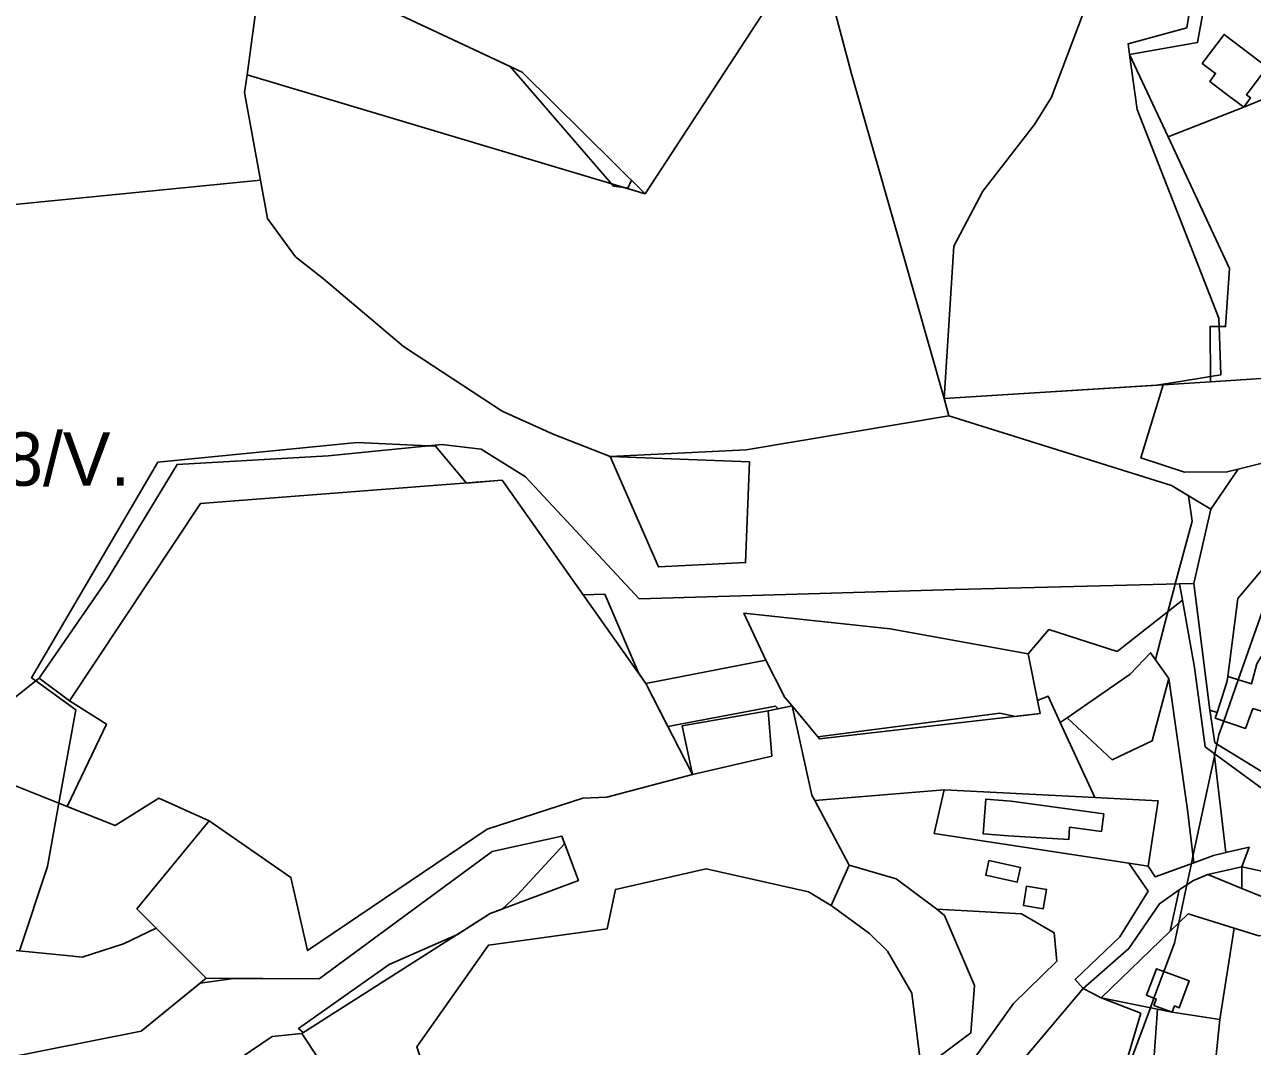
# Model space of a CAD drawing. Extents: x -477304 to -465429, y -1159113 to -1149210.
# Drawn here: x -475805.9 to -475461.1, y -1152741 to -1152454.1 of the extents above; entities that cross this region are included whole.
import ezdxf

# ---------------------------------------------------------------- set-up
doc = ezdxf.new("R2010")
doc.units = 0
for name, color, linetype in [('BPEJ_s', 7, 'Continuous'), ('orna_s', 7, 'Continuous'), ('ostatni_s', 7, 'Continuous'), ('PUPFL_s', 7, 'Continuous'), ('trav_porost_s', 7, 'Continuous')]:
    doc.layers.add(name, color=color, linetype=linetype)

msp = doc.modelspace()

# ---------------------------------------------------------------- linework, layer by layer
at = {"layer": 'BPEJ_s'}
for points in [[(-475584.11, -1152428.72), (-475631.63, -1152501.62), (-475635.51, -1152497.78), (-475636.5, -1152500), (-475637.45, -1152499.88), (-475640.5, -1152499.5), (-475641.12, -1152498.79), (-475669.58, -1152465.88), (-475709.19, -1152447.39)], [(-475584.11, -1152428.72), (-475631.63, -1152501.62), (-475635.51, -1152497.78), (-475636.5, -1152500), (-475637.45, -1152499.88)], [(-475807.4, -1152714.19), (-475799.5, -1152690.5), (-475796.28, -1152672.77), (-475791.5, -1152646.5), (-475802.76, -1152638.4), (-475804, -1152637.5), (-475768.5, -1152577), (-475712.5, -1152571.5), (-475692.59, -1152572.4), (-475690.5, -1152572.5), (-475681.84, -1152582.84), (-475671.85, -1152582.07), (-475649.07, -1152614.23), (-475643, -1152614), (-475633.56, -1152636.12), (-475631.43, -1152639.13), (-475625.29, -1152651.18), (-475595, -1152645.5), (-475594.28, -1152646.22), (-475590.4, -1152645.41), (-475583.17, -1152654.13), (-475532, -1152647.5), (-475527.67, -1152648.37), (-475520.76, -1152647.57), (-475521.48, -1152643.93), (-475518.5, -1152642.67), (-475515.06, -1152650.04), (-475513.13, -1152648.79), (-475495.44, -1152636.49), (-475489.7, -1152630.49), (-475488.35, -1152632.41), (-475484.83, -1152618.99), (-475483, -1152612), (-475482.78, -1152611.18), (-475478, -1152593.5), (-475479.05, -1152586.42), (-475483.8, -1152583.55), (-475546.33, -1152563.98), (-475547.72, -1152559.1), (-475488.03, -1152555.35), (-475481.93, -1152554.38), (-475472.88, -1152552.95), (-475470, -1152552.5), (-475470.42, -1152538.9), (-475470.5, -1152536.5), (-475493.5, -1152478), (-475495.59, -1152462.53), (-475496, -1152459.5), (-475479.5, -1152455), (-475476.06, -1152433.4)], [(-475483, -1152612), (-475482.78, -1152611.18), (-475478, -1152593.5), (-475479.05, -1152586.42), (-475483.8, -1152583.55), (-475546.33, -1152563.98), (-475547.72, -1152559.1), (-475488.03, -1152555.35), (-475481.93, -1152554.38), (-475472.88, -1152552.95), (-475470, -1152552.5), (-475470.42, -1152538.9), (-475470.5, -1152536.5), (-475493.5, -1152478), (-475495.59, -1152462.53), (-475496, -1152459.5), (-475479.5, -1152455), (-475476.06, -1152433.4)], [(-475637.45, -1152499.88), (-475640.5, -1152499.5), (-475641.12, -1152498.79), (-475669.58, -1152465.88), (-475709.19, -1152447.39)], [(-475807.4, -1152714.19), (-475799.5, -1152690.5), (-475796.28, -1152672.77), (-475791.5, -1152646.5), (-475802.76, -1152638.4), (-475804, -1152637.5), (-475768.5, -1152577), (-475712.5, -1152571.5), (-475692.59, -1152572.4), (-475690.5, -1152572.5), (-475681.84, -1152582.84), (-475671.85, -1152582.07), (-475649.07, -1152614.23), (-475643, -1152614), (-475633.56, -1152636.12), (-475631.43, -1152639.13), (-475625.29, -1152651.18), (-475595, -1152645.5), (-475594.28, -1152646.22), (-475590.4, -1152645.41), (-475583.17, -1152654.13), (-475532, -1152647.5), (-475527.67, -1152648.37), (-475520.76, -1152647.57), (-475521.48, -1152643.93), (-475518.5, -1152642.67), (-475515.06, -1152650.04), (-475513.13, -1152648.79), (-475495.44, -1152636.49), (-475489.7, -1152630.49), (-475488.35, -1152632.41), (-475484.83, -1152618.99), (-475483, -1152612)], [(-475455, -1152609.5), (-475465.07, -1152638.08), (-475469.15, -1152649.66), (-475470.5, -1152653.5), (-475471.06, -1152656.13), (-475471.66, -1152658.91), (-475471.78, -1152659.5), (-475477.81, -1152687.72), (-475478.23, -1152689.69), (-475479.5, -1152695.63), (-475480.35, -1152699.58), (-475481.79, -1152706.32), (-475483, -1152712), (-475485.97, -1152719.99), (-475488.76, -1152727.48), (-475489.77, -1152730.19), (-475500.69, -1152759.54)], [(-475500.69, -1152759.54), (-475489.77, -1152730.19), (-475488.76, -1152727.48), (-475485.97, -1152719.99), (-475483, -1152712), (-475481.79, -1152706.32), (-475480.35, -1152699.58), (-475479.5, -1152695.63), (-475478.23, -1152689.69), (-475477.81, -1152687.72), (-475471.78, -1152659.5), (-475471.66, -1152658.91), (-475471.06, -1152656.13), (-475470.5, -1152653.5), (-475469.15, -1152649.66), (-475465.07, -1152638.08), (-475455, -1152609.5)], [(-475723.15, -1152744.93), (-475728.05, -1152737.37), (-475727.68, -1152737.13), (-475729, -1152736), (-475703.5, -1152718), (-475684.34, -1152709.6), (-475675.14, -1152703.75), (-475671.77, -1152702.48), (-475667.5, -1152698.5), (-475654.26, -1152684.12), (-475655.07, -1152681.96), (-475674.62, -1152686.31), (-475723.18, -1152722.06), (-475747.26, -1152721.94), (-475756.66, -1152723.3), (-475773.21, -1152736.78), (-475813.39, -1152744.68)], [(-475723.15, -1152744.93), (-475728.05, -1152737.37), (-475727.68, -1152737.13), (-475729, -1152736), (-475703.5, -1152718), (-475684.34, -1152709.6), (-475675.14, -1152703.75), (-475671.77, -1152702.48), (-475667.5, -1152698.5), (-475654.26, -1152684.12), (-475655.07, -1152681.96), (-475674.62, -1152686.31), (-475723.18, -1152722.06), (-475747.26, -1152721.94), (-475756.66, -1152723.3), (-475773.21, -1152736.78), (-475813.39, -1152744.68)]]:
    msp.add_lwpolyline(points, dxfattribs=at)
at = {"layer": 'orna_s'}
for points in [[(-475453.25, -1152709.43), (-475459.33, -1152709.97), (-475466.26, -1152707.82), (-475479.19, -1152703.81), (-475484.22, -1152708.68), (-475481.7, -1152697.07), (-475477.69, -1152694.45), (-475473.67, -1152692.8), (-475464.09, -1152696.7), (-475460.79, -1152698.04), (-475453.01, -1152701.2), (-475448.46, -1152703.05), (-475449.1, -1152710.68)], [(-475488.76, -1152729.5), (-475483.62, -1152731.43), (-475487.74, -1152730.6), (-475503.55, -1152727.41), (-475484.22, -1152708.68), (-475479.19, -1152703.81), (-475466.26, -1152707.82), (-475470.29, -1152733.49), (-475483.62, -1152731.43), (-475482.95, -1152729.65), (-475481.64, -1152730.15), (-475478.84, -1152722.66), (-475488.05, -1152719.21), (-475490.85, -1152726.67), (-475488.1, -1152727.73)], [(-475474.41, -1152773.74), (-475470.29, -1152733.49), (-475466.26, -1152707.82), (-475459.33, -1152709.97), (-475453.25, -1152709.43), (-475455.35, -1152751.18), (-475459.14, -1152776.1), (-475463.5, -1152795.08), (-475471.52, -1152809.95), (-475482.63, -1152820.63), (-475482.23, -1152817.05), (-475481.05, -1152808.1), (-475480.01, -1152808.24), (-475479.28, -1152802.69)], [(-475492.49, -1152731.72), (-475503.36, -1152768.6), (-475537.87, -1152759.39), (-475508.67, -1152724.8), (-475503.55, -1152727.41)], [(-475488.91, -1152746.29), (-475487.74, -1152730.6), (-475483.62, -1152731.43), (-475470.29, -1152733.49), (-475474.41, -1152773.74), (-475491.45, -1152770.14)]]:
    msp.add_lwpolyline(points, close=True, dxfattribs=at)
at = {"layer": 'ostatni_s'}
for points in [[(-475463.56, -1152477.27), (-475483.4, -1152485.08), (-475484.8, -1152485.64), (-475495.59, -1152462.53), (-475476.52, -1152459.12), (-475472.34, -1152435.92), (-475416.43, -1152474.98), (-475419.91, -1152474.79), (-475432.64, -1152473.89), (-475451.9, -1152472.52), (-475463.56, -1152477.27), (-475461.64, -1152474.72), (-475462.81, -1152473.83), (-475456.96, -1152466.04), (-475469.08, -1152456.89), (-475475.21, -1152465), (-475471.45, -1152467.83), (-475473.09, -1152470.07), (-475468.7, -1152473.42)], [(-475463.56, -1152477.27), (-475468.7, -1152473.42), (-475473.09, -1152470.07), (-475471.45, -1152467.83), (-475475.21, -1152465), (-475469.08, -1152456.89), (-475456.96, -1152466.04), (-475462.81, -1152473.83), (-475461.64, -1152474.72)], [(-475463.56, -1152477.27), (-475451.9, -1152472.52), (-475432.64, -1152473.89), (-475419.91, -1152474.79), (-475416.43, -1152474.98), (-475403.53, -1152484.59), (-475405, -1152487.43), (-475421.8, -1152476.07), (-475432.01, -1152492.27), (-475423.94, -1152493.46), (-475420.63, -1152481.29), (-475406.15, -1152491.07), (-475407.33, -1152493.63), (-475412.33, -1152506.59), (-475414.74, -1152515.33), (-475424.25, -1152551.2), (-475435.79, -1152551.96), (-475472.87, -1152554.39), (-475472.98, -1152538.9), (-475468.64, -1152538.9), (-475467.54, -1152522.6), (-475484.8, -1152485.64), (-475483.4, -1152485.08)], [(-475474.4, -1152656.89), (-475477.35, -1152634.66), (-475480.73, -1152615.77), (-475481.55, -1152611.15), (-475477.57, -1152611.05), (-475473.07, -1152646.63), (-475471.7, -1152655.74), (-475454.3, -1152666.48), (-475455.85, -1152670.52), (-475471.87, -1152658.75)], [(-475489.7, -1152630.49), (-475495.44, -1152636.49), (-475513.13, -1152648.79), (-475515.06, -1152650.04), (-475518.5, -1152642.67), (-475521.48, -1152643.93), (-475524.1, -1152630.78), (-475518.25, -1152623.98), (-475499.05, -1152630.14), (-475480.73, -1152615.77), (-475477.35, -1152634.66), (-475474.4, -1152656.89), (-475471.87, -1152658.75), (-475468.56, -1152686.62), (-475472, -1152687.43), (-475477.61, -1152689.46), (-475479.35, -1152674.57), (-475484.61, -1152637.73)], [(-475450.91, -1152628.05), (-475455.75, -1152636.06), (-475457.6, -1152643.71), (-475449.53, -1152646.56), (-475450.52, -1152649.29), (-475460.96, -1152646.18), (-475463.1, -1152651.73), (-475471.54, -1152648.84), (-475471, -1152647.29), (-475468.27, -1152638.75), (-475468.06, -1152637.12), (-475461.41, -1152639.25), (-475459.87, -1152633.57), (-475455.03, -1152625.56)], [(-475592.47, -1152643.04), (-475590.4, -1152645.41), (-475597.06, -1152646.81), (-475621.28, -1152651.02), (-475618.39, -1152664.72), (-475631.43, -1152639.13), (-475597.72, -1152632.56)], [(-475528.22, -1152728.96), (-475516.03, -1152717.12), (-475516.8, -1152709.11), (-475525.94, -1152703.82), (-475549.78, -1152702.51), (-475561.12, -1152693.94), (-475574.39, -1152690.12), (-475584.04, -1152671.96), (-475547.68, -1152668.96), (-475550.48, -1152681.26), (-475495.82, -1152689.6), (-475490.4, -1152697.4), (-475498.36, -1152710.25), (-475510.93, -1152722.23), (-475508.67, -1152724.8), (-475537.87, -1152759.39), (-475561.15, -1152785.65), (-475565.28, -1152790.1), (-475570.41, -1152795.61), (-475559.87, -1152773.35)], [(-475495.82, -1152689.6), (-475550.48, -1152681.26), (-475547.68, -1152668.96), (-475505.36, -1152671.17), (-475487.56, -1152672.1), (-475490.41, -1152690.43)], [(-475503.53, -1152680.71), (-475502.86, -1152675.76), (-475511.77, -1152674.54), (-475528.86, -1152672.14), (-475535.96, -1152671.59), (-475536.71, -1152681.35), (-475529.61, -1152681.9), (-475512.7, -1152682.95), (-475512.45, -1152679.5)], [(-475536.71, -1152681.35), (-475535.96, -1152671.59), (-475528.86, -1152672.14), (-475511.77, -1152674.54), (-475502.86, -1152675.76), (-475503.53, -1152680.71), (-475512.45, -1152679.5), (-475512.7, -1152682.95), (-475529.61, -1152681.9)], [(-475508.67, -1152724.8), (-475510.93, -1152722.23), (-475498.36, -1152710.25), (-475490.4, -1152697.4), (-475495.82, -1152689.6), (-475490.41, -1152690.43), (-475488.43, -1152693.38), (-475477.61, -1152689.46), (-475472, -1152687.43), (-475468.56, -1152686.62), (-475462.06, -1152685.1), (-475464.04, -1152690.59), (-475473.67, -1152692.8), (-475477.69, -1152694.45), (-475481.7, -1152697.07), (-475487.25, -1152700.99), (-475495.81, -1152713.55)], [(-475526.24, -1152690.82), (-475535.1, -1152688.85), (-475536.01, -1152692.95), (-475527.15, -1152694.92)], [(-475527.15, -1152694.92), (-475536.01, -1152692.95), (-475535.1, -1152688.85), (-475526.24, -1152690.82)], [(-475524.52, -1152696.02), (-475525.43, -1152701.44), (-475519.86, -1152702.38), (-475518.95, -1152696.96)], [(-475524.52, -1152696.02), (-475518.95, -1152696.96), (-475519.86, -1152702.38), (-475525.43, -1152701.44)], [(-475488.76, -1152729.5), (-475488.1, -1152727.73), (-475490.85, -1152726.67), (-475488.05, -1152719.21), (-475478.84, -1152722.66), (-475481.64, -1152730.15), (-475482.95, -1152729.65), (-475483.62, -1152731.43)]]:
    msp.add_lwpolyline(points, close=True, dxfattribs=at)
at = {"layer": 'PUPFL_s'}
for points in [[(-475738.62, -1152432.17), (-475740.36, -1152445.1), (-475743.38, -1152468.25), (-475744.2, -1152473.2), (-475739.66, -1152497.77), (-475838.14, -1152507.52), (-475855.76, -1152463.16), (-475872.18, -1152434.94), (-475865.03, -1152432.99), (-475829.9, -1152410.71), (-475790.83, -1152381.32), (-475783.29, -1152348), (-475740.15, -1152358.47), (-475734.16, -1152359.99), (-475736.42, -1152372.21), (-475738.86, -1152400.01)], [(-475709.19, -1152447.39), (-475666.19, -1152467.46), (-475631.63, -1152501.62), (-475743.38, -1152468.25), (-475740.36, -1152445.1), (-475738.62, -1152432.17), (-475738.86, -1152400.01), (-475736.42, -1152372.21), (-475730.12, -1152372.87), (-475697.39, -1152375.56)], [(-475522.29, -1152482.15), (-475536.8, -1152500.86), (-475544.92, -1152516.32), (-475547.72, -1152559.1), (-475559.95, -1152516.02), (-475573.69, -1152467.92), (-475584.11, -1152428.72), (-475566.43, -1152397.03), (-475553.6, -1152408.36), (-475531.89, -1152401.97), (-475496.4, -1152419.65), (-475505.95, -1152443.71), (-475517.5, -1152474.52)], [(-475496.4, -1152419.65), (-475472.34, -1152435.92), (-475476.52, -1152459.12), (-475495.59, -1152462.53), (-475484.8, -1152485.64), (-475467.54, -1152522.6), (-475468.64, -1152538.9), (-475472.98, -1152538.9), (-475472.87, -1152554.39), (-475486.17, -1152555.23), (-475547.72, -1152559.1), (-475544.92, -1152516.32), (-475536.8, -1152500.86), (-475522.29, -1152482.15), (-475517.5, -1152474.52), (-475505.95, -1152443.71)], [(-475744.2, -1152473.2), (-475743.38, -1152468.25), (-475631.63, -1152501.62), (-475584.11, -1152428.72), (-475573.69, -1152467.92), (-475559.95, -1152516.02), (-475547.72, -1152559.1), (-475546.33, -1152563.98), (-475603.26, -1152573.5), (-475641.49, -1152575.41), (-475657.44, -1152569.11), (-475671.77, -1152562.62), (-475699.48, -1152544.49), (-475721.94, -1152525.52), (-475729.81, -1152519.3), (-475737.67, -1152508.54), (-475739.66, -1152497.77)], [(-475603.92, -1152619.42), (-475597.72, -1152632.56), (-475631.43, -1152639.13), (-475671.85, -1152582.07), (-475756.54, -1152588.61), (-475793.33, -1152644.02), (-475801.81, -1152637.65), (-475782.61, -1152609.87), (-475763.11, -1152577.59), (-475720.67, -1152575.24), (-475688.78, -1152572.02), (-475677.71, -1152573.32), (-475665.22, -1152581.09), (-475633.37, -1152615.35), (-475544.55, -1152612.7), (-475481.55, -1152611.15), (-475480.73, -1152615.77), (-475499.05, -1152630.14), (-475518.25, -1152623.98), (-475524.1, -1152630.78), (-475562.8, -1152623.77)], [(-475603.46, -1152605.17), (-475627.91, -1152606.38), (-475641.49, -1152575.41), (-475602.36, -1152576.87)], [(-475520.76, -1152647.57), (-475582.7, -1152654.7), (-475590.4, -1152645.41), (-475592.47, -1152643.04), (-475597.72, -1152632.56), (-475603.92, -1152619.42), (-475562.8, -1152623.77), (-475524.1, -1152630.78), (-475521.48, -1152643.93)], [(-475801.81, -1152637.65), (-475793.33, -1152644.02), (-475782.95, -1152650.54), (-475793.97, -1152673.69), (-475824.06, -1152661.7), (-475821.68, -1152653.33)], [(-475794.2, -1152715.48), (-475817.15, -1152713.23), (-475820.16, -1152709.47), (-475827.01, -1152688.14), (-475824.06, -1152661.7), (-475793.97, -1152673.69), (-475780.49, -1152678.98), (-475768.24, -1152671.35), (-475754.13, -1152677.71), (-475774.36, -1152702.44), (-475768.93, -1152707.82), (-475778.18, -1152712.27), (-475789.74, -1152716)], [(-475874.62, -1152748.54), (-475865.43, -1152749.34), (-475813.39, -1152744.68), (-475773.21, -1152736.78), (-475754.94, -1152721.9), (-475723.18, -1152722.06), (-475674.62, -1152686.31), (-475655.07, -1152681.96), (-475650.37, -1152694.45), (-475675.14, -1152703.75), (-475728.05, -1152737.37), (-475736.36, -1152738.27), (-475759.89, -1152754.16), (-475784.02, -1152759.92), (-475809.86, -1152762.61), (-475812.39, -1152749.44), (-475867.15, -1152760.43), (-475921.62, -1152748.1), (-475920.52, -1152743.76), (-475914.44, -1152744.32)], [(-475796.22, -1152784.93), (-475784.02, -1152759.92), (-475759.89, -1152754.16), (-475736.36, -1152738.27), (-475728.05, -1152737.37), (-475723.15, -1152744.93), (-475708.1, -1152746.2), (-475694.78, -1152782.88), (-475693.22, -1152785.55), (-475694.55, -1152800.67), (-475710.12, -1152803.38), (-475743.31, -1152800.9)]]:
    msp.add_lwpolyline(points, close=True, dxfattribs=at)
msp.add_lwpolyline([(-475838.14, -1152507.52), (-475739.66, -1152497.77), (-475737.67, -1152508.54), (-475729.81, -1152519.3), (-475721.94, -1152525.52), (-475699.48, -1152544.49), (-475671.77, -1152562.62), (-475657.44, -1152569.11), (-475641.49, -1152575.41), (-475627.91, -1152606.38), (-475603.46, -1152605.17), (-475602.36, -1152576.87), (-475641.49, -1152575.41), (-475603.26, -1152573.5), (-475546.33, -1152563.98), (-475483.8, -1152583.55), (-475472.83, -1152590.17), (-475477.57, -1152611.05), (-475481.55, -1152611.15), (-475544.55, -1152612.7), (-475633.37, -1152615.35), (-475665.22, -1152581.09), (-475677.71, -1152573.32), (-475688.78, -1152572.02), (-475720.67, -1152575.24), (-475763.11, -1152577.59), (-475782.61, -1152609.87), (-475801.81, -1152637.65), (-475821.68, -1152653.33)], dxfattribs=at)
at = {"layer": 'trav_porost_s'}
for points in [[(-475589.16, -1152384.83), (-475566.43, -1152397.03), (-475584.11, -1152428.72), (-475631.63, -1152501.62), (-475666.19, -1152467.46), (-475709.19, -1152447.39), (-475697.39, -1152375.56), (-475730.12, -1152372.87), (-475720.81, -1152311.46), (-475652.46, -1152265.9), (-475609.12, -1152288.03), (-475607.59, -1152296.43), (-475624.63, -1152334.89), (-475653.57, -1152399.71), (-475630.48, -1152408.16), (-475602.41, -1152409.17)], [(-475445.3, -1152573.97), (-475465.09, -1152578.92), (-475468.2, -1152579.7), (-475480.19, -1152579.81), (-475492.42, -1152575.77), (-475486.17, -1152555.23), (-475472.87, -1152554.39), (-475435.79, -1152551.96)], [(-475480.19, -1152579.81), (-475468.2, -1152579.7), (-475465.09, -1152578.92), (-475472.83, -1152590.17), (-475483.8, -1152583.55), (-475546.33, -1152563.98), (-475547.72, -1152559.1), (-475486.17, -1152555.23), (-475492.42, -1152575.77)], [(-475472.83, -1152590.17), (-475465.09, -1152578.92), (-475445.3, -1152573.97), (-475443.01, -1152574.05), (-475452.99, -1152600.71), (-475465.22, -1152615.25), (-475468.06, -1152637.12), (-475468.27, -1152638.75), (-475471, -1152647.29), (-475473.07, -1152646.63), (-475477.57, -1152611.05)], [(-475671.85, -1152582.07), (-475631.43, -1152639.13), (-475618.39, -1152664.72), (-475642.38, -1152671.01), (-475649.19, -1152671.3), (-475676.06, -1152680.04), (-475726.47, -1152714.11), (-475731.14, -1152693.57), (-475754.13, -1152677.71), (-475768.24, -1152671.35), (-475780.49, -1152678.98), (-475793.97, -1152673.69), (-475782.95, -1152650.54), (-475793.33, -1152644.02), (-475756.54, -1152588.61)], [(-475459.87, -1152633.57), (-475461.41, -1152639.25), (-475468.06, -1152637.12), (-475465.22, -1152615.25), (-475452.99, -1152600.71), (-475431.77, -1152613.42), (-475430.02, -1152614.48), (-475441.16, -1152626.41), (-475449.53, -1152646.56), (-475457.6, -1152643.71), (-475455.75, -1152636.06), (-475450.91, -1152628.05), (-475455.03, -1152625.56)], [(-475435.54, -1152622.52), (-475444.11, -1152638.71), (-475448.54, -1152655.06), (-475448.99, -1152669.34), (-475454.3, -1152666.48), (-475471.7, -1152655.74), (-475473.07, -1152646.63), (-475471, -1152647.29), (-475471.54, -1152648.84), (-475463.1, -1152651.73), (-475460.96, -1152646.18), (-475450.52, -1152649.29), (-475449.53, -1152646.56), (-475441.16, -1152626.41), (-475430.02, -1152614.48), (-475428.03, -1152615.68)], [(-475484.61, -1152637.73), (-475489.31, -1152655.26), (-475500.5, -1152660.55), (-475513.13, -1152648.79), (-475495.44, -1152636.49), (-475489.7, -1152630.49)], [(-475490.41, -1152690.43), (-475487.56, -1152672.1), (-475505.36, -1152671.17), (-475515.06, -1152650.04), (-475513.13, -1152648.79), (-475500.5, -1152660.55), (-475489.31, -1152655.26), (-475484.61, -1152637.73), (-475479.35, -1152674.57), (-475477.61, -1152689.46), (-475488.43, -1152693.38)], [(-475520.76, -1152647.57), (-475521.48, -1152643.93), (-475518.5, -1152642.67), (-475515.06, -1152650.04), (-475505.36, -1152671.17), (-475547.68, -1152668.96), (-475584.04, -1152671.96), (-475584.83, -1152670.48), (-475590.4, -1152645.41), (-475582.7, -1152654.7)], [(-475621.28, -1152651.02), (-475597.06, -1152646.81), (-475596.08, -1152659.5), (-475618.39, -1152664.72)], [(-475454.3, -1152666.48), (-475448.99, -1152669.34), (-475448.52, -1152693.94), (-475464.04, -1152690.59), (-475462.06, -1152685.1), (-475468.56, -1152686.62), (-475471.87, -1152658.75), (-475455.85, -1152670.52)], [(-475556.79, -1152726.11), (-475563.59, -1152714.27), (-475568.62, -1152709.29), (-475579.41, -1152701.49), (-475574.39, -1152690.12), (-475561.12, -1152693.94), (-475549.78, -1152702.51), (-475547.62, -1152704.31), (-475539.13, -1152723.9), (-475540.16, -1152737.25), (-475554.12, -1152747.68), (-475554.46, -1152744.91)], [(-475464.04, -1152690.59), (-475464.09, -1152696.7), (-475473.67, -1152692.8)], [(-475448.46, -1152703.05), (-475453.01, -1152701.2), (-475460.79, -1152698.04), (-475464.09, -1152696.7), (-475464.04, -1152690.59), (-475448.52, -1152693.94)], [(-475563.59, -1152714.27), (-475556.79, -1152726.11), (-475554.46, -1152744.91), (-475576.16, -1152756.87), (-475624.23, -1152747.16), (-475621.57, -1152758.65), (-475686.56, -1152768.49), (-475695.79, -1152741.11), (-475675.66, -1152712.58), (-475642.36, -1152708.05), (-475639.99, -1152696.96), (-475614.53, -1152691.15), (-475585.75, -1152697.58), (-475579.41, -1152701.49), (-475568.62, -1152709.29)], [(-475495.81, -1152713.55), (-475487.25, -1152700.99), (-475481.7, -1152697.07), (-475484.22, -1152708.68), (-475503.55, -1152727.41), (-475508.67, -1152724.8)], [(-475554.12, -1152747.68), (-475540.16, -1152737.25), (-475539.13, -1152723.9), (-475547.62, -1152704.31), (-475549.78, -1152702.51), (-475525.94, -1152703.82), (-475516.8, -1152709.11), (-475516.03, -1152717.12), (-475528.22, -1152728.96), (-475559.87, -1152773.35), (-475551.6, -1152753.22)], [(-475865.43, -1152749.34), (-475874.62, -1152748.54), (-475870.46, -1152731.71), (-475839.18, -1152711.14), (-475817.15, -1152713.23), (-475794.2, -1152715.48), (-475789.74, -1152716), (-475778.18, -1152712.27), (-475768.93, -1152707.82), (-475754.94, -1152721.9), (-475773.21, -1152736.78), (-475813.39, -1152744.68)], [(-475492.49, -1152731.72), (-475503.55, -1152727.41), (-475487.74, -1152730.6), (-475488.91, -1152746.29), (-475491.45, -1152770.14), (-475491.69, -1152771.47), (-475503.36, -1152768.6)]]:
    msp.add_lwpolyline(points, close=True, dxfattribs=at)
msp.add_lwpolyline([(-475723.15, -1152744.93), (-475728.05, -1152737.37), (-475675.14, -1152703.75), (-475650.37, -1152694.45), (-475655.07, -1152681.96), (-475674.62, -1152686.31), (-475723.18, -1152722.06), (-475754.94, -1152721.9), (-475768.93, -1152707.82), (-475774.36, -1152702.44), (-475754.13, -1152677.71), (-475731.14, -1152693.57), (-475726.47, -1152714.11), (-475676.06, -1152680.04), (-475649.19, -1152671.3), (-475642.38, -1152671.01), (-475618.39, -1152664.72), (-475596.08, -1152659.5), (-475597.06, -1152646.81), (-475590.4, -1152645.41), (-475584.83, -1152670.48), (-475584.04, -1152671.96), (-475574.39, -1152690.12), (-475579.41, -1152701.49), (-475585.75, -1152697.58), (-475614.53, -1152691.15), (-475639.99, -1152696.96), (-475642.36, -1152708.05), (-475675.66, -1152712.58), (-475695.79, -1152741.11)], dxfattribs=at)

# ---------------------------------------------------------------- texts
at = {"layer": 'BPEJ_s'}
msp.add_text('84168/V.', height=15, dxfattribs=at).set_placement((-475856.53, -1152583.6))

doc.saveas('drawing.dxf')
